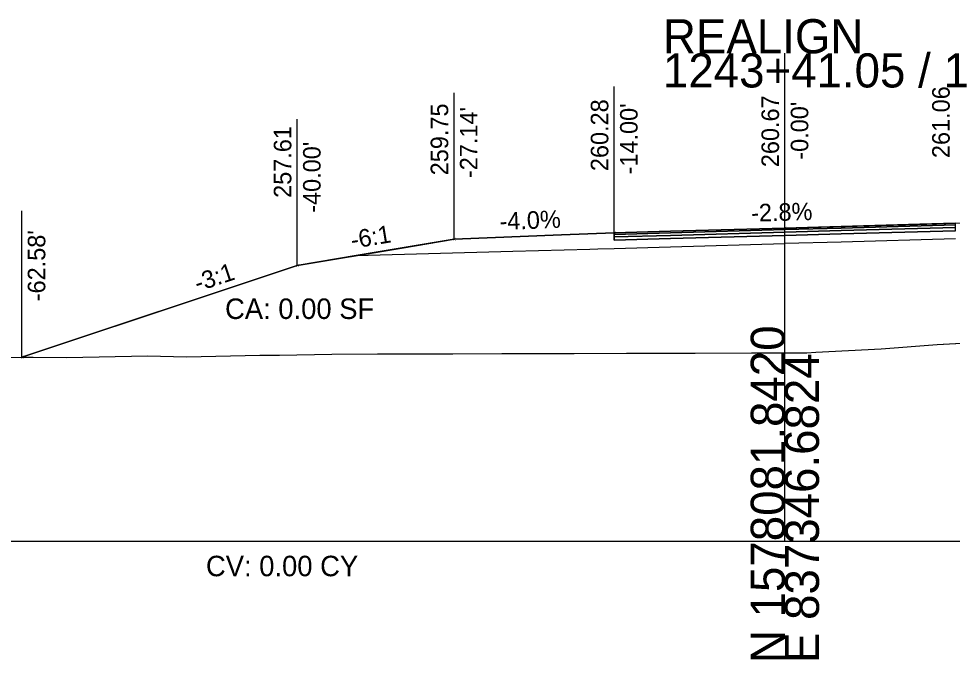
# Model space of a CAD drawing. Extents: x -26 to 6303, y -16 to 9563.
# Drawn here: x 2087.2 to 2163.7, y 3990.3 to 4042.8 of the extents above; entities that cross this region are included whole.
import ezdxf

# ---------------------------------------------------------------- set-up
doc = ezdxf.new("R2010")
doc.units = 0
for name, color, linetype in [('ASPHALT_19MM1', 7, 'Continuous'), ('ASPHALT_9_5MM1', 7, 'Continuous'), ('CONST_DCH', 7, 'Continuous'), ('CONST_LV3', 7, 'Continuous'), ('DTM_P_FINISHED_GRADE2', 7, 'Continuous'), ('DTM_TEMP_DROP', 7, 'Continuous'), ('DTM_X_GROUND', 7, 'Continuous'), ('TRANS_EOP_PAVED', 7, 'Continuous'), ('TRANS_PAVED_SHOULDERS', 7, 'Continuous'), ('XS_CELL', 7, 'Continuous'), ('XS_M_SHAPES_EARTHWORK', 7, 'Continuous'), ('XS_P_GROUND', 7, 'Continuous'), ('XS_P_SHOULDER', 7, 'Continuous'), ('XS_P_SUBGRADE_GRANULAR', 7, 'Continuous'), ('XS_P_TX_CLEARZONE', 7, 'Continuous'), ('XS_P_TX_FS_BS', 7, 'Continuous'), ('XS_SHEET_EW_TX_AREA', 7, 'Continuous'), ('XS_SHEET_EW_TX_VOLUME', 7, 'Continuous')]:
    doc.layers.add(name, color=color, linetype=linetype)

msp = doc.modelspace()

# ---------------------------------------------------------------- linework, layer by layer
at = {"layer": 'ASPHALT_19MM1'}
msp.add_lwpolyline([(2136, 4024.763), (2136, 4024.673), (2140.629, 4024.803), (2150, 4025.065), (2154.629, 4025.195), (2164, 4025.457), (2164, 4025.547), (2164, 4025.728), (2154.629, 4025.465), (2150, 4025.336), (2140.629, 4025.073), (2136, 4024.944), (2136, 4024.763)], dxfattribs=at)
at = {"layer": 'ASPHALT_9_5MM1'}
msp.add_lwpolyline([(2136, 4025.193), (2136, 4025.152), (2140.629, 4025.282), (2150, 4025.544), (2154.629, 4025.674), (2164, 4025.936), (2164, 4025.977), (2164, 4026.061), (2154.629, 4025.799), (2150, 4025.669), (2140.629, 4025.407), (2136, 4025.277), (2136, 4025.193)], dxfattribs=at)
at = {"layer": 'CONST_LV3'}
for points in [[(2172.704, 4025.941), (2165.93, 4026.033), (2164, 4026.06), (2161.061, 4025.978), (2150, 4025.669)], [(2114.839, 4023.414), (2110, 4022.607)]]:
    msp.add_lwpolyline(points, dxfattribs=at)
at = {"layer": 'DTM_P_FINISHED_GRADE2'}
msp.add_lwpolyline([(2087.419, 4015.081), (2102.528, 4020.117), (2110, 4022.607), (2118.568, 4024.035), (2122.865, 4024.752), (2131.678, 4025.104), (2136, 4025.277), (2140.629, 4025.407), (2150, 4025.669), (2160.89, 4025.974), (2164, 4026.061)], dxfattribs=at)
at = {"layer": 'DTM_X_GROUND'}
msp.add_lwpolyline([(2068.338, 4014.818), (2088.345, 4015.094), (2091.11, 4015.061), (2097.718, 4015.184), (2100.93, 4015.121), (2106.926, 4015.24), (2108.539, 4015.247), (2112.833, 4015.334), (2116.584, 4015.348), (2122.777, 4015.358), (2126.788, 4015.373), (2132.713, 4015.383), (2137.017, 4015.4), (2142.64, 4015.409), (2147.274, 4015.428), (2151.809, 4015.436), (2152.542, 4015.491), (2157.91, 4015.779), (2162.483, 4016.123), (2168.061, 4016.419)], dxfattribs=at)
at = {"layer": 'TRANS_PAVED_SHOULDERS'}
msp.add_lwpolyline([(2136, 4025.013), (2136, 4024.944), (2140.629, 4025.073), (2150, 4025.336), (2154.629, 4025.465), (2164, 4025.728), (2164, 4025.797), (2164, 4025.936), (2154.629, 4025.674), (2150, 4025.544), (2140.629, 4025.282), (2136, 4025.152), (2136, 4025.013)], dxfattribs=at)
at = {"layer": 'XS_CELL'}
for p, q in [((2150, 4000), (2150, 4040)), ((2000, 4000), (2150, 4000)), ((2150, 4000), (2300, 4000))]:
    msp.add_line(p, q, dxfattribs=at)
at = {"layer": 'XS_M_SHAPES_EARTHWORK'}
msp.add_lwpolyline([(2164, 4025.457), (2154.629, 4025.195), (2150, 4025.065), (2140.629, 4024.803), (2136, 4024.673), (2136, 4024.763), (2136, 4024.944), (2136, 4025.013), (2136, 4025.152), (2136, 4025.193), (2136, 4025.277), (2131.678, 4025.104), (2122.865, 4024.752), (2114.839, 4023.414), (2110, 4022.607), (2087.419, 4015.081), (2088.345, 4015.094), (2091.11, 4015.061), (2097.718, 4015.184), (2100.93, 4015.121), (2106.926, 4015.24), (2108.539, 4015.247), (2112.833, 4015.334), (2116.584, 4015.348), (2122.777, 4015.358), (2126.788, 4015.373), (2132.713, 4015.383), (2137.017, 4015.4), (2142.64, 4015.409), (2147.274, 4015.428), (2151.809, 4015.436), (2152.542, 4015.491), (2157.91, 4015.779), (2162.483, 4016.123), (2164, 4016.204)], dxfattribs=at)
at = {"layer": 'XS_P_GROUND'}
msp.add_lwpolyline([(2122.865, 4024.752), (2110, 4022.607), (2087.419, 4015.081)], dxfattribs=at)
at = {"layer": 'XS_P_SHOULDER'}
msp.add_lwpolyline([(2122.865, 4024.752), (2131.678, 4025.104), (2136, 4025.277)], dxfattribs=at)
at = {"layer": 'XS_P_SUBGRADE_GRANULAR'}
for points in [[(2136, 4024.006), (2140.629, 4024.136), (2150, 4024.398)], [(2164, 4024.79), (2154.629, 4024.528), (2150, 4024.398)], [(2114.839, 4023.414), (2127.675, 4023.773), (2134, 4023.95), (2134.662, 4023.969), (2136, 4024.006)]]:
    msp.add_lwpolyline(points, dxfattribs=at)
at = {"layer": 'XS_P_TX_CLEARZONE'}
for p, q in [((2150, 4025.669), (2150, 4037.669)), ((2122.865, 4024.752), (2122.865, 4036.752)), ((2136, 4025.277), (2136, 4037.277)), ((2110, 4022.607), (2110, 4034.607)), ((2087.419, 4015.081), (2087.419, 4027.081))]:
    msp.add_line(p, q, dxfattribs=at)

# ---------------------------------------------------------------- texts
at = {"layer": 'CONST_DCH'}
for p in [(2135.921, 4025.157), (2149.921, 4025.549)]:
    msp.add_text('X', height=0.24, dxfattribs=at).set_placement(p)
at = {"layer": 'CONST_LV3'}
msp.add_text('X', height=0.24, dxfattribs=at).set_placement((2109.922, 4022.487))
at = {"layer": 'DTM_TEMP_DROP'}
msp.add_text('X', height=0.24, dxfattribs=at).set_placement((2087.341, 4014.961))
at = {"layer": 'TRANS_EOP_PAVED'}
msp.add_text('X', height=0.24, dxfattribs=at).set_placement((2087.341, 4014.961))
at = {"layer": 'XS_CELL'}
for s, p in [('REALIGN', (2140, 4040)), ('1243+41.05 / 1', (2140, 4037.2))]:
    msp.add_text(s, height=2.8, dxfattribs=at).set_placement(p)
for s, p in [('N 1578081.8420', (2150, 3990)), ('E 837346.6824', (2152.8, 3990))]:
    msp.add_text(s, height=2.8, rotation=90, dxfattribs=at).set_placement(p)
at = {"layer": 'XS_P_SUBGRADE_GRANULAR'}
msp.add_text('X', height=0.24, dxfattribs=at).set_placement((2122.786, 4024.632))
at = {"layer": 'XS_P_TX_CLEARZONE'}
for s, p in [('261.06', (2163.52, 4031.409)), ('259.75', (2122.385, 4029.997)), ('260.28', (2135.52, 4030.341)), ("-14.00'", (2137.92, 4030.069)), ('260.67', (2149.52, 4030.665)), ("-0.00'", (2151.92, 4031.277)), ("-27.14'", (2124.785, 4029.771)), ('257.61', (2109.52, 4028.147)), ("-40.00'", (2111.92, 4026.923)), ("-62.58'", (2089.339, 4019.669))]:
    msp.add_text(s, height=1.44, rotation=90, dxfattribs=at).set_placement(p)
at = {"layer": 'XS_P_TX_FS_BS'}
for s, rotation, p in [('-2.8%', 1.60386, (2147.248, 4026.192)), ('-4.0%', 2.29061, (2126.617, 4025.502)), ('-6:1', 9.46418, (2114.511, 4023.967)), ('-3:1', 18.43323, (2101.839, 4020.435))]:
    msp.add_text(s, height=1.44, rotation=rotation, dxfattribs=at).set_placement(p)
at = {"layer": 'XS_SHEET_EW_TX_AREA'}
msp.add_text('CA: 0.00 SF', height=1.68, dxfattribs=at).set_placement((2104.082, 4018.216))
at = {"layer": 'XS_SHEET_EW_TX_VOLUME'}
msp.add_text('CV: 0.00 CY', height=1.68, dxfattribs=at).set_placement((2102.515, 3997.12))

doc.saveas('drawing.dxf')
